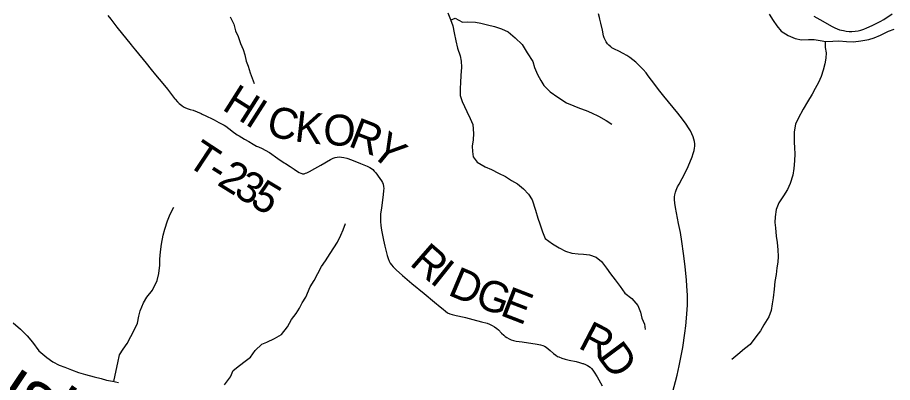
# Model space of a CAD drawing. Extents: x 1451455 to 1749751, y 218250 to 574981.
# Drawn here: x 1616108 to 1624589, y 276586 to 280128 of the extents above; entities that cross this region are included whole.
import ezdxf

# ---------------------------------------------------------------- set-up
doc = ezdxf.new("R2010")
doc.units = 0
for name, color, linetype in [('GM_X_County_Road', 7, 'Continuous'), ('GM_X_Minor_River', 7, 'Continuous'), ('GM_X_Minor_River_Text', 7, 'Continuous'), ('GM_X_State_Route', 7, 'Continuous'), ('GM_X_Township_Road', 7, 'Continuous'), ('GM_X_Township_Road_Text', 7, 'Continuous'), ('GM_X_Township_ROW', 7, 'Continuous')]:
    doc.layers.add(name, color=color, linetype=linetype)

msp = doc.modelspace()

# ---------------------------------------------------------------- linework, layer by layer
at = {"layer": 'GM_X_County_Road'}
msp.add_lwpolyline([(1623826.8, 280141.6), (1623911.7, 280091.8), (1623996.6, 280042.8), (1624028.1, 280026.4), (1624075.9, 280008.6), (1624112.5, 280000.5), (1624141, 279995.4), (1624168, 279992.8), (1624195.5, 279992.8), (1624227.1, 279993.9), (1624255.6, 279996.9), (1624282.1, 280004), (1624309.5, 280014.2), (1624338.7, 280026.1), (1624391, 280050.9), (1624430.7, 280068.2), (1624468.4, 280088.5), (1624504.6, 280109.4), (1624586.4, 280163.7)], dxfattribs=at)
at = {"layer": 'GM_X_Minor_River'}
for points in [[(1618169.6, 280135.5), (1618202.8, 280063), (1618222.1, 279998.7), (1618247.5, 279942.4), (1618268.8, 279874), (1618294.2, 279815.7), (1618309.6, 279765.4), (1618324.9, 279705.2), (1618342.4, 279654.9), (1618363.7, 279590.6), (1618383.1, 279540.3), (1618400.6, 279488)], [(1620279.8, 280172.6), (1620303.1, 280108.3), (1620326.4, 280047.9), (1620339.6, 279979.7), (1620354.8, 279901.4), (1620372, 279829.1), (1620397.2, 279756.7), (1620408.6, 279704.5), (1620411.9, 279644.4), (1620405.1, 279566.3), (1620400.3, 279498.3), (1620397.7, 279440.2), (1620398.9, 279370.1), (1620416.2, 279311.8), (1620461.2, 279215.2), (1620496.5, 279148.7), (1620521.8, 279088.3), (1620528.8, 279002.1), (1620524.2, 278940.1), (1620515.5, 278880.1), (1620516.9, 278828), (1620524.3, 278775.8), (1620561.7, 278723.4), (1620641.3, 278678.4), (1620701.1, 278651.7), (1620770.7, 278616.9), (1620838.4, 278584.1), (1620896, 278547.5), (1620953.7, 278512.8), (1621011.2, 278464.1), (1621060.7, 278413.5), (1621096.1, 278359), (1621129, 278258.5), (1621152.1, 278180.1), (1621169.5, 278125.9), (1621196.7, 278049.5), (1621222, 277983.1), (1621291.5, 277930.2), (1621359.1, 277893.5), (1621418.8, 277858.8), (1621480.6, 277842), (1621542.6, 277835.4), (1621594.6, 277830.8), (1621652.6, 277824.1), (1621716.4, 277801.4), (1621767.9, 277758.8), (1621817.2, 277694.2), (1621854.7, 277641.7), (1621900.1, 277583.1), (1621947.4, 277518.5), (1621992.7, 277451.9), (1622062.2, 277401.1), (1622119.4, 277332.3), (1622146.8, 277269.9), (1622160.1, 277211.7), (1622183.5, 277151.4), (1622190.9, 277099.2)], [(1623394.1, 280160.6), (1623433.5, 280098.1), (1623466.9, 280047.7), (1623510.4, 279995.1), (1623576, 279952.3), (1623643.7, 279923.6), (1623707.6, 279910.8), (1623775.7, 279914.1), (1623827.7, 279913.5), (1623887.7, 279902.9), (1623943.6, 279896.2), (1624009.7, 279899.5), (1624067.8, 279900.9), (1624143.8, 279894), (1624211.8, 279891.3), (1624280, 279900.6), (1624358.2, 279913.7), (1624410.4, 279929.2), (1624470.7, 279954.6), (1624551.2, 279993.7), (1624603.5, 280015.2)], [(1620305.5, 280102), (1620351.2, 280121.8), (1620420.9, 280082.9), (1620470.9, 280084.4), (1620547, 280081.6), (1620598.9, 280071), (1620662.8, 280056.3), (1620730.6, 280039.5), (1620798.4, 280016.7), (1620864.2, 279988), (1620929.6, 279931.2), (1620998.9, 279864.3), (1621048, 279785.7), (1621101.1, 279701), (1621118.5, 279642.7), (1621147.8, 279574.3), (1621179.1, 279517.8), (1621208.6, 279467.4), (1621272, 279406.7), (1621345.4, 279353.8), (1621428.9, 279300.8), (1621498.7, 279272), (1621554.4, 279247.3), (1621618.2, 279226.6), (1621670, 279202), (1621739.7, 279171.2), (1621813.3, 279128.3), (1621868.9, 279091.7)], [(1623935, 279897.3), (1623935, 279836.2), (1623944.4, 279784.1), (1623943.8, 279732), (1623933.2, 279678), (1623916.5, 279616.1), (1623897.8, 279554.2), (1623871.1, 279498.5), (1623840.4, 279438.7), (1623809.8, 279383), (1623764.9, 279309.3), (1623722.1, 279239.7), (1623675, 279148.1), (1623648.4, 279092.3), (1623635.5, 279018.3), (1623636.4, 278918.2), (1623639.8, 278862), (1623641.2, 278805.9), (1623638.4, 278737.9), (1623631.5, 278661.8), (1623622.8, 278597.8), (1623595.9, 278518), (1623569.2, 278460.2), (1623532.5, 278398.5), (1623487.7, 278330.9), (1623461, 278265.1), (1623450.2, 278193.1), (1623449.5, 278139), (1623453, 278086.9), (1623460.1, 278006.7), (1623469.4, 277944.5), (1623476.6, 277872.3), (1623479.9, 277808.2), (1623477.2, 277752.1), (1623468.6, 277698.2), (1623459.9, 277634.2), (1623449.1, 277566.2), (1623440.3, 277492.2), (1623431.3, 277406.1), (1623422.7, 277350.1), (1623411.9, 277284.2), (1623389.2, 277224.3), (1623342.3, 277146.7), (1623309.6, 277087), (1623263, 277029.4), (1623208.1, 276955.9), (1623155.6, 276912.4), (1623088.9, 276859.1), (1623032.3, 276809.6)], [(1617041.9, 276595.7), (1617064.3, 276702.3), (1617081.1, 276776.3), (1617096, 276854.2), (1617130.7, 276909.9), (1617171.3, 276965.6), (1617206.1, 277031.3), (1617242.9, 277101), (1617269.6, 277162.8), (1617282.4, 277228.8), (1617297, 277282.7), (1617327.9, 277360.5), (1617362.5, 277414.2), (1617415.3, 277481.7), (1617462.4, 277575.3), (1617477.2, 277643.3), (1617486.1, 277725.3), (1617486.7, 277783.4), (1617493.6, 277855.4), (1617504.4, 277927.4), (1617519.4, 278015.4), (1617536, 278075.3), (1617560.9, 278153.1), (1617585.7, 278221), (1617622.5, 278286.7)], [(1618113.6, 276562.7), (1618170.5, 276640.2), (1618199.2, 276702), (1618259.8, 276751.4), (1618314.3, 276792.9), (1618364.8, 276830.4), (1618409.6, 276898), (1618474.3, 276957.4), (1618524.6, 276978.9), (1618597, 277014.2), (1618665.5, 277051.5), (1618724.4, 277127), (1618763.2, 277196.6), (1618807.9, 277256.2), (1618840.5, 277308), (1618867.1, 277359.7), (1618901.8, 277415.5), (1618944.9, 277513.1), (1618983.6, 277574.8), (1619053.2, 277710.2), (1619093.9, 277767.9), (1619138.7, 277837.5), (1619173.3, 277891.2), (1619208, 277946.9), (1619242.8, 278016.6), (1619263.4, 278068.5), (1619288.1, 278128.3)], [(1616064.7, 277165.9), (1616136, 277103), (1616201.4, 277038.2), (1616252.7, 276977.6), (1616315.8, 276892.8), (1616391.2, 276827.8), (1616450.7, 276787.1), (1616510.4, 276754.4), (1616566.2, 276733.8), (1616630, 276709.1), (1616699.8, 276684.3), (1616765.6, 276663.5), (1616851.4, 276640.6), (1616919.3, 276625.8), (1616971.2, 276609.2), (1617029.1, 276598.6), (1617085, 276585.9)]]:
    msp.add_lwpolyline(points, dxfattribs=at)
at = {"layer": 'GM_X_State_Route'}
msp.add_lwpolyline([(1622455.2, 276486.1), (1622500.2, 276657.3), (1622520.5, 276746.8), (1622537.7, 276830.1), (1622554.9, 276926.9), (1622576.9, 277065.9), (1622586.2, 277137.2), (1622592.2, 277209), (1622600.2, 277336.5), (1622601.2, 277378.9), (1622600.3, 277431.2), (1622595.7, 277522.6), (1622592.3, 277578.2), (1622579.6, 277711.7), (1622563.6, 277838.5), (1622546.7, 277955.2), (1622532.3, 278042.4), (1622515.7, 278129.2), (1622485.5, 278283), (1622478.9, 278325.3), (1622475.7, 278361.7), (1622476.4, 278388.4), (1622478.9, 278408.4), (1622485.8, 278434.3), (1622492.6, 278453.2), (1622505.4, 278483.6), (1622519.2, 278510.1), (1622550.1, 278564.1), (1622586.6, 278633.1), (1622608.2, 278680.5), (1622646.4, 278774.2), (1622657.5, 278808.1), (1622665.2, 278836.3), (1622669.5, 278858.4), (1622671.6, 278880.7), (1622671.6, 278903.1), (1622669.2, 278925.3), (1622664.4, 278947.1), (1622657.4, 278968.4), (1622644.2, 278998), (1622629.5, 279026.9), (1622611.4, 279057.6), (1622587.6, 279092.6), (1622552.1, 279139.6), (1622507.4, 279199), (1622372.1, 279362.9), (1622333.7, 279411.9), (1622252.9, 279519.5), (1622221.5, 279561.4), (1622199.8, 279590.1), (1622173.3, 279623), (1622136.9, 279660.2), (1622101, 279693.3), (1622071, 279718.2), (1622042.2, 279739.3), (1622012.6, 279759.1), (1621979.1, 279778.8), (1621935.6, 279800.4), (1621894.4, 279819.9), (1621868.4, 279834.6), (1621857.6, 279842.6), (1621837.7, 279860.6), (1621826.3, 279873), (1621812.8, 279892.2), (1621802.5, 279909.4), (1621793.7, 279931.3), (1621787.9, 279950.5), (1621777.1, 280005.4), (1621761.9, 280072.4), (1621753.1, 280110.5), (1621748.6, 280126.2), (1621738.4, 280163.1)], dxfattribs=at)
at = {"layer": 'GM_X_Township_Road'}
for points in [[(1618012.7, 279133.2), (1618058.1, 279110.1), (1618109.9, 279082.3), (1618126.5, 279071.9), (1618183.8, 279028.4), (1618187.6, 279025.7)], [(1618187.6, 279025.7), (1618237.1, 278990.5), (1618256.2, 278978.1), (1618306.5, 278947.7), (1618349.1, 278924.2), (1618391.2, 278899.8), (1618424.7, 278880.1), (1618442.3, 278871.6), (1618478, 278856.5), (1618507, 278841.4), (1618549, 278816.1), (1618630.3, 278760.7), (1618693.2, 278718.7), (1618704.2, 278711.8), (1618749.7, 278682.1)], [(1618749.7, 278682.1), (1618789.3, 278656.2), (1618821.9, 278633.6), (1618838.8, 278623.6), (1618852.6, 278616.1), (1618861.9, 278613.1), (1618871.2, 278611.5), (1618887.3, 278612.3), (1618900.1, 278615.7), (1618912.1, 278620.7), (1618938.6, 278633.5), (1618989.9, 278662.2), (1619047, 278693.8), (1619142.5, 278751.2), (1619166, 278762.5), (1619187.7, 278769.7), (1619206.8, 278773.7), (1619226.4, 278774.8), (1619249.3, 278773.2), (1619271.8, 278769.1), (1619300, 278761.4), (1619343.3, 278746.2), (1619432, 278711.7), (1619495.4, 278684.9), (1619521.8, 278671.8), (1619538.5, 278661.4), (1619551.3, 278651.3), (1619565.2, 278637.5), (1619579.2, 278619.3), (1619620.9, 278564.8), (1619635.8, 278543.1), (1619645.3, 278526.1), (1619651.6, 278511.1), (1619656.6, 278488.9), (1619657.9, 278469.4), (1619656.6, 278449.8), (1619650.6, 278407.7), (1619634.3, 278281), (1619627.5, 278219.1), (1619625.4, 278183.1), (1619625.4, 278147), (1619628.3, 278107.9), (1619635.6, 278062.6), (1619655.3, 277966.2), (1619668.4, 277908.7), (1619690.3, 277819.6), (1619699.9, 277788.2), (1619709.7, 277764), (1619720.7, 277744), (1619732.1, 277728), (1619749.1, 277708.3), (1619776.9, 277680.6), (1619839.7, 277623.5), (1619928.9, 277546.4), (1620048.7, 277449.8), (1620150.3, 277367.1), (1620205, 277320.4), (1620231.9, 277296.4), (1620254.6, 277277.5), (1620276.5, 277263.4), (1620297.4, 277253.8), (1620319.2, 277246.9), (1620360.7, 277237.4), (1620437.2, 277220), (1620449.8, 277216.6), (1620522.3, 277197.1), (1620604.7, 277176.3), (1620658.4, 277161.3), (1620683.2, 277152.9), (1620709.8, 277140.3), (1620732.3, 277126.7), (1620753.5, 277111.4), (1620770.2, 277096.4), (1620799.1, 277065.5), (1620820.1, 277044.7), (1620835.3, 277032.3), (1620851.5, 277021.2), (1620871.7, 277010.2), (1620892.8, 277001.4), (1620914.7, 276994.4), (1620940.2, 276988.5), (1620998.4, 276979.4), (1621144.6, 276959.2), (1621176.7, 276952.8), (1621198.6, 276945.8), (1621216.4, 276937.7), (1621230.5, 276929.3), (1621251.5, 276913.8), (1621271.2, 276896.5), (1621303.1, 276868.4), (1621326.1, 276850.2), (1621342.6, 276839.6), (1621354.1, 276833.6), (1621384.6, 276821.6), (1621415.6, 276811.2), (1621453.7, 276801.6), (1621521.3, 276788.8), (1621556.2, 276780.3), (1621584.3, 276771.5), (1621590.1, 276769.2)], [(1621590.1, 276769.2), (1621611.6, 276760.6), (1621632, 276750), (1621656.6, 276733.8), (1621671.4, 276721), (1621684.5, 276706.3), (1621697.7, 276687.6), (1621724.6, 276642.7), (1621774.1, 276554.5)]]:
    msp.add_lwpolyline(points, dxfattribs=at)
at = {"layer": 'GM_X_Township_ROW'}
msp.add_lwpolyline([(1616983.6, 280146), (1617013, 280110.7), (1617071.7, 280032.7), (1617208.2, 279861.3), (1617218.6, 279848.9), (1617249.8, 279811.7), (1617353.1, 279685.5), (1617402.6, 279624.4), (1617445.8, 279571.1), (1617481.6, 279528.9), (1617500.4, 279506.4), (1617560.8, 279433.7), (1617580.8, 279407.7), (1617628.8, 279341.9), (1617635, 279335.2), (1617657.9, 279308.7), (1617674.2, 279293), (1617699.1, 279272.3), (1617715.3, 279261.4), (1617729.8, 279254), (1617751.2, 279245.7), (1617782.3, 279235.7), (1617808.8, 279226.9), (1617847.7, 279212.3), (1617886.2, 279195.9), (1617897.7, 279190.3), (1617932.5, 279172.7), (1618000, 279139.6), (1618012.7, 279133.2)], dxfattribs=at)

# ---------------------------------------------------------------- texts
at = {"layer": 'GM_X_Minor_River_Text'}
msp.add_text('Brushy', height=500.02, rotation=326.13193, dxfattribs=at).set_placement((1615162.5, 276914.9))
at = {"layer": 'GM_X_Township_Road_Text'}
for s, rotation, p in [('H', 327.70001, (1618079.7, 279239.2)), ('I', 327.46341, (1618302.6, 279098.3)), ('C', 346.74912, (1618507.6, 278989.3)), ('K', 353.55241, (1618785.7, 278926.2)), ('O', 356.25616, (1619063.5, 278895.2)), ('R', 338.67785, (1619303.2, 278883.2)), ('Y', 320.77256, (1619511.4, 278806.1)), ('T', 326.61483, (1617732.1, 278703.5)), ('2', 328.24025, (1618031.5, 278509.4)), ('-', 327.79498, (1617925.1, 278576.4)), ('3', 328.66508, (1618190.7, 278410.9)), ('5', 328.77445, (1618349.1, 278314.4)), ('R', 318.93854, (1619898, 277734.3)), ('I', 321.32431, (1620094.3, 277563.7)), ('D', 337.17849, (1620268.1, 277440.5)), ('G', 340.20509, (1620527.5, 277331.8)), ('E', 338.88818, (1620774.2, 277243.1)), ('R', 332.48886, (1621530.7, 276926.4)), ('D', 306.74113, (1621722.4, 276835.4))]:
    msp.add_text(s, height=300, rotation=rotation, dxfattribs=at).set_placement(p)

doc.saveas('drawing.dxf')
